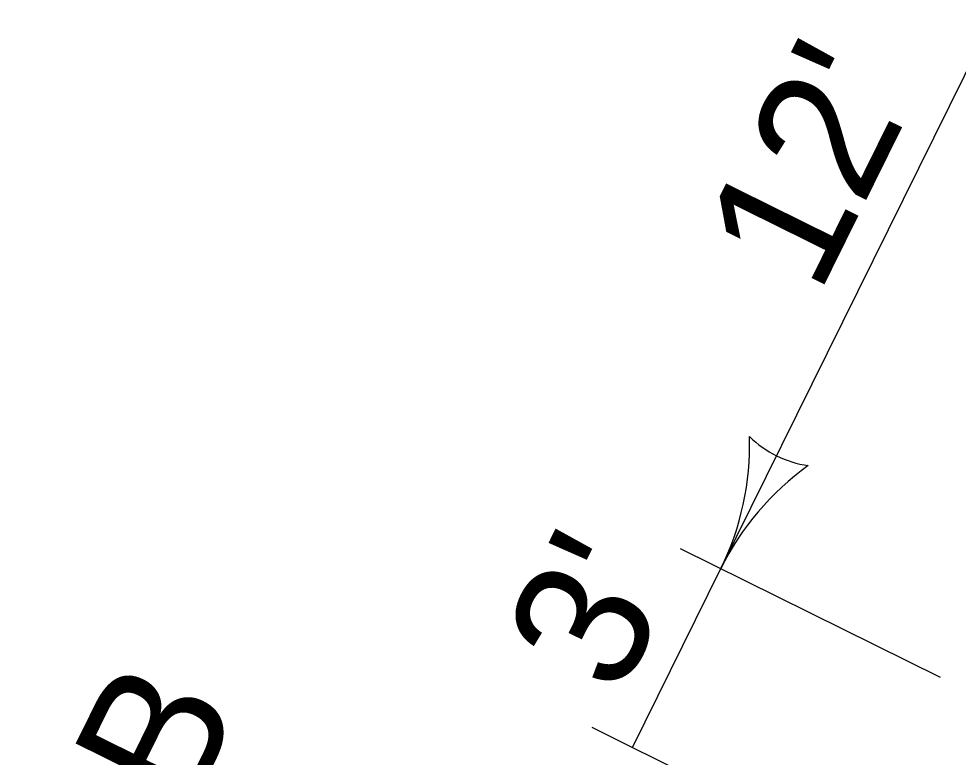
# Model space of a CAD drawing. Extents: x 14104283 to 14128447, y 8633203 to 8671666.
# Drawn here: x 14118277.2 to 14118333.8, y 8668714.8 to 8668759.2 of the extents above; entities that cross this region are included whole.
import ezdxf

# ---------------------------------------------------------------- set-up
doc = ezdxf.new("R2010")
doc.units = 0
doc.layers.add('dsnCellElements', color=7, linetype='Continuous')
doc.layers.add('dsnTextFinalPlan', color=7, linetype='Continuous')

# ---------------------------------------------------------------- blocks, each defined once
blk = doc.blocks.new('LT')
at = {"layer": 'dsnCellElements'}
for centre, radius, start, end in [((-3.564, 0), 1.642, 342.2666, 17.7333), ((0, 4.25), 4.25, 241.9275, 270), ((0, -4.25), 4.25, 90, 118.0725)]:
    blk.add_arc(centre, radius, start, end, dxfattribs=at)

msp = doc.modelspace()

# ---------------------------------------------------------------- linework, layer by layer
at = {"layer": 'dsnTextFinalPlan'}
for p, q in [((14118319.477, 8668726.134), (14118340.751, 8668769.162)), ((14118317.026, 8668727.345), (14118332.686, 8668719.603)), ((14118314.159, 8668715.377), (14118319.477, 8668726.134)), ((14118311.708, 8668716.588), (14118327.367, 8668708.846))]:
    msp.add_line(p, q, dxfattribs=at)

# ---------------------------------------------------------------- block references
at = {"layer": 'dsnTextFinalPlan', "xscale": 3.942400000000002, "yscale": 3.9424000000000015, "rotation": -116.30889254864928}
msp.add_blockref('LT', (14118319.477, 8668726.134), dxfattribs=at)

# ---------------------------------------------------------------- texts
at = {"layer": 'dsnTextFinalPlan'}
for s, p in [("12'", (14118325.357, 8668742.5)), ("3'", (14118313.4, 8668718.316)), ('NB', (14118284.003, 8668704.356))]:
    msp.add_text(s, height=8, rotation=63.6911, dxfattribs=at).set_placement(p)

doc.saveas('drawing.dxf')
